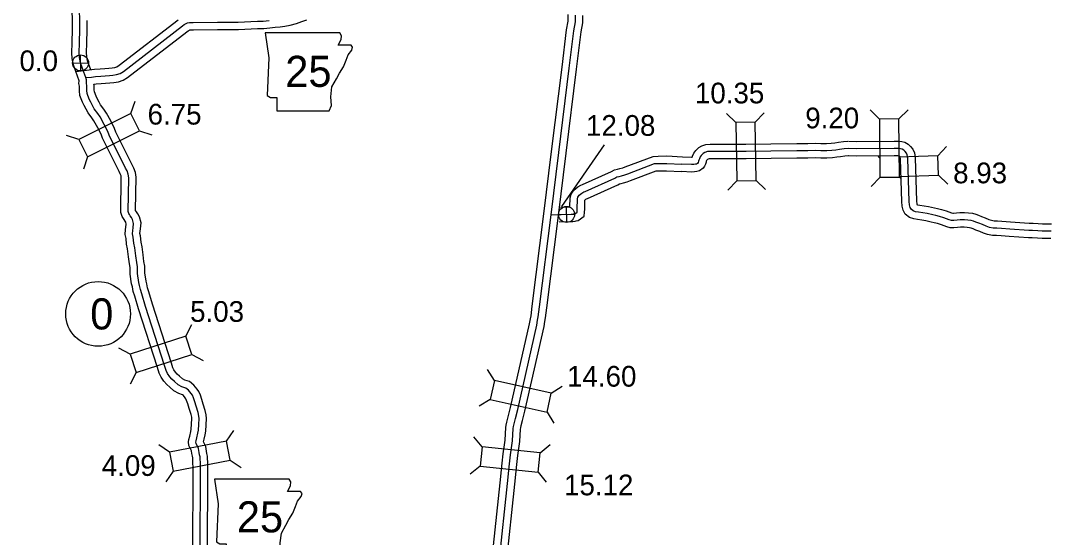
# Model space of a CAD drawing. Extents: x -83719 to 153526, y -11835 to 11446.
# Drawn here: x 1376 to 2076, y 486 to 837 of the extents above; entities that cross this region are included whole.
import ezdxf

# ---------------------------------------------------------------- set-up
doc = ezdxf.new("R2010")
doc.units = 0
for name, color, linetype in [('Level 10', 7, 'Continuous'), ('Level 15', 7, 'Continuous'), ('Level 20', 7, 'Continuous'), ('Level 21', 7, 'Continuous'), ('Level 25', 7, 'Continuous'), ('Level 26', 7, 'Continuous'), ('Level 27', 7, 'Continuous'), ('Level 58', 7, 'Continuous'), ('Level 59', 7, 'Continuous')]:
    doc.layers.add(name, color=color, linetype=linetype)

msp = doc.modelspace()

# ---------------------------------------------------------------- linework, layer by layer
at = {"layer": 'Level 10'}
for points in [[(1411.8, 834.83), (1411.66, 839.61), (1411.19, 843.48), (1409.99, 853.92), (1409.77, 854.57), (1409, 856.27)], [(1411.31, 814.99), (1411.45, 821.87), (1411.73, 831.23), (1411.8, 834.83)], [(1413.99, 802.28), (1426.8, 803.88), (1430.53, 804.28), (1433.62, 804.45), (1436.49, 804.65), (1438.67, 804.8), (1440.47, 805.09), (1441.94, 805.61), (1443.57, 806.57), (1483.6, 837.56)], [(1421.31, 815.18), (1421.45, 821.62), (1421.73, 830.98), (1421.81, 834.87), (1421.75, 836.98)], [(1426.36, 793.75), (1427.94, 793.95), (1431.34, 794.31), (1434.25, 794.47), (1437.18, 794.67), (1439.81, 794.85), (1442.94, 795.36), (1446.18, 796.5), (1449.19, 798.27), (1489.36, 829.38), (1490.29, 829.97), (1491.31, 830.55), (1491.46, 830.62), (1491.83, 830.7), (1493.86, 830.73), (1510.18, 830.96), (1519.58, 830.84), (1521.91, 830.8), (1524.58, 830.9), (1533.09, 831.31), (1537.53, 831.49), (1541.75, 831.65), (1545.82, 832.11), (1549.43, 832.45), (1552.85, 832.66), (1556.09, 833.12), (1559.59, 833.93), (1563.87, 835.1), (1567.55, 836.27), (1571.08, 837.49)], [(1413.99, 802.28), (1412.32, 806.93), (1411.53, 811.16), (1411.31, 814.99)], [(1424.16, 803.55), (1422, 809.55), (1421.48, 812.37), (1421.31, 815.18)], [(1492.6, 562.62), (1492.8, 566.43), (1492.74, 567.39), (1492.29, 569.23), (1490.94, 573.37), (1490.01, 576.47), (1489.26, 578.84), (1488.78, 579.95), (1488.4, 580.5), (1487.12, 582.13), (1486.48, 582.64), (1484.1, 583.41), (1480.67, 585.32), (1477.86, 587.86), (1475.82, 589.6), (1473.91, 591.78), (1471.99, 594.59), (1470.68, 597.3), (1469.52, 601.15), (1456.65, 641.16), (1454.01, 649.76), (1453.05, 652.89), (1452.41, 655.9), (1451.9, 658.09), (1450.94, 664.72), (1450.89, 666.98), (1450.83, 669.16), (1450.44, 671.72), (1449.75, 676.46), (1449.1, 681.76), (1448.53, 684.96), (1448.12, 688.96), (1447.51, 691.55), (1447.78, 694.89), (1448.01, 696.64), (1448.22, 698.7), (1447.9, 699.92), (1447.53, 700.59), (1446.84, 701.66), (1446.31, 702.48), (1445.46, 703.74), (1444.6, 706.62), (1444.92, 729.9), (1444.74, 731.34), (1444.21, 732.78), (1443.36, 734.5), (1432.09, 757.08), (1431.13, 759.67), (1428.86, 764.08), (1426.24, 768.87), (1424.87, 770.86), (1422.31, 774.28), (1420.94, 776.83), (1419.7, 779.25), (1418.6, 781.62), (1416.74, 786.14), (1416.5, 789.27), (1416.44, 791), (1416.46, 792.31), (1416.16, 794.12), (1416.27, 795.94), (1413.99, 802.28)], [(1502.59, 562.1), (1502.82, 566.49), (1502.66, 568.93), (1501.91, 571.98), (1500.49, 576.35), (1499.57, 579.41), (1498.65, 582.33), (1497.57, 584.84), (1496.44, 586.45), (1494.25, 589.25), (1491.26, 591.6), (1488.12, 592.62), (1486.52, 593.51), (1484.46, 595.37), (1482.87, 596.73), (1481.82, 597.92), (1480.66, 599.62), (1480.02, 600.94), (1479.07, 604.12), (1466.19, 644.15), (1463.57, 652.7), (1462.74, 655.39), (1462.18, 658.06), (1461.74, 659.95), (1460.92, 665.55), (1460.89, 667.23), (1460.81, 670.06), (1460.33, 673.18), (1459.67, 677.79), (1458.99, 683.26), (1458.44, 686.34), (1458.01, 690.62), (1457.61, 692.32), (1457.73, 693.84), (1457.94, 695.49), (1458.34, 699.49), (1457.26, 703.63), (1456.13, 705.71), (1455.25, 707.06), (1454.67, 707.98), (1454.62, 708.04), (1454.93, 730.48), (1454.51, 733.73), (1453.42, 736.71), (1452.32, 738.95), (1441.28, 761.07), (1440.3, 763.71), (1437.69, 768.77), (1434.77, 774.11), (1433, 776.69), (1430.77, 779.67), (1429.79, 781.48), (1428.69, 783.63), (1427.77, 785.62), (1426.59, 788.48), (1426.49, 789.82), (1426.45, 791.1), (1426.47, 793.06), (1426.36, 793.75)], [(1743.4, 710.23), (1749.77, 710.4), (1749.84, 716.41), (1750.57, 719.1), (1752.32, 721.74), (1753.76, 722.91), (1755.05, 723.91), (1757.17, 725.13), (1758.37, 725.45), (1777.98, 734.42), (1779.91, 735.42), (1782.03, 735.94), (1783.55, 736.33), (1785.57, 736.9), (1787.34, 737.56), (1806.28, 744.7), (1809.67, 744.84), (1815.63, 744.95), (1826.16, 744.28), (1832.39, 744.05), (1832.76, 744.06), (1832.97, 744.79), (1833.91, 746.83), (1835.2, 748.65), (1837.24, 750.61), (1839.38, 751.77), (1842.1, 752.84), (1844.91, 753), (1847.19, 752.94), (1869.32, 753.02), (1886.25, 753.3), (1903.9, 753.52), (1907.88, 753.5), (1911.36, 753.44), (1916.61, 753.61), (1920.31, 753.48), (1924.04, 753.53), (1927.3, 753.69), (1929.71, 753.95), (1932.21, 754.32), (1935.55, 754.78), (1938.48, 755.01)], [(1939.09, 755.03), (1944.32, 754.8), (1970.07, 754.99), (1972.99, 755.01), (1975.16, 754.78), (1977.37, 754.26), (1979.54, 752.99), (1981.17, 751.48), (1982.77, 749.54), (1983.8, 747.11), (1984.28, 743.76), (1985.27, 714.32), (1985.35, 712.53), (1985.52, 711.98), (1985.91, 711.83), (1987.37, 711.59), (1990.36, 711.15), (1993.46, 710.68), (1997.37, 709.8), (1999.52, 709.27), (2002.14, 708.64), (2005.38, 707.6), (2009.05, 706.36), (2009.78, 706.13), (2010.35, 706.11), (2012.29, 706.27), (2014.63, 706.5), (2017.88, 706.53), (2020.53, 706.35), (2023.28, 705.99), (2025.48, 705.38), (2027.35, 704.71), (2029.3, 703.9), (2031.94, 702.91), (2034.4, 701.87), (2036.08, 701.27), (2037.97, 700.94), (2040.15, 700.81), (2043.29, 700.64), (2048.99, 700.21), (2061.72, 699.28), (2064.37, 699.2), (2067.81, 698.97), (2070.73, 698.93), (2073.6, 698.92), (2076.84, 698.75)], [(1939.28, 745.05), (1936.62, 744.83), (1933.63, 744.43), (1931, 744.03), (1928.08, 743.71), (1924.34, 743.53), (1920.19, 743.48), (1916.6, 743.61), (1911.44, 743.44), (1907.77, 743.5), (1903.94, 743.52), (1886.4, 743.3), (1869.42, 743.02), (1847.07, 742.94), (1845.07, 743), (1844.28, 742.95), (1843.62, 742.69), (1843.18, 742.45), (1842.8, 742.09), (1842.6, 741.8), (1842.39, 741.34), (1842.2, 740.65), (1841.81, 739.41), (1841.11, 738.1), (1840.18, 736.56), (1837.86, 734.74), (1835.85, 734.35), (1834.29, 734.09), (1832.31, 734.05), (1825.66, 734.29)], [(2076.49, 688.75), (2073.32, 688.92), (2070.64, 688.93), (2067.42, 688.97), (2063.89, 689.21), (2061.2, 689.29), (2048.25, 690.24), (2042.64, 690.66), (2039.57, 690.83), (2036.8, 690.99), (2033.53, 691.57), (2030.77, 692.55), (2028.24, 693.62), (2025.63, 694.59), (2023.74, 695.38), (2022.44, 695.85), (2021.29, 696.17), (2019.55, 696.39), (2017.59, 696.52), (2015.16, 696.5), (2013.17, 696.31), (2010.64, 696.11), (2008.07, 696.16), (2005.91, 696.87), (2002.25, 698.1), (1999.44, 699.01), (1997.15, 699.55), (1995.07, 700.07), (1991.61, 700.85), (1988.88, 701.26), (1985.83, 701.71), (1983.34, 702.12), (1980.43, 703.2), (1977.58, 705.46), (1976.23, 708.16), (1975.42, 710.82), (1975.27, 713.91), (1974.31, 742.88), (1974.1, 744.34), (1973.88, 744.6), (1973.58, 744.88), (1973.47, 744.91), (1972.5, 745.01), (1970.14, 744.99), (1944.14, 744.8), (1938.67, 745.03)], [(1742.44, 700.2), (1750.68, 700.43), (1751.77, 700.45), (1753.28, 700.63), (1753.9, 700.84), (1755.39, 700.99), (1759.37, 704.12), (1759.68, 706.69), (1759.75, 708.77), (1759.82, 714.95), (1759.98, 715.08), (1760.64, 715.59), (1761.01, 715.8), (1761.75, 716), (1782.36, 725.43), (1783.44, 725.99), (1784.46, 726.24), (1786.16, 726.67), (1788.69, 727.39), (1790.87, 728.21), (1808.29, 734.78), (1809.96, 734.85), (1815.4, 734.94), (1825.53, 734.3)], [(1493.48, 479.26), (1493.7, 527.31), (1493.8, 533.1), (1493.62, 536.3), (1493.45, 538.59), (1493.41, 539.81), (1493.21, 540.85), (1492.83, 542.63), (1492.57, 544.64), (1492.37, 545.07), (1491.84, 545.95), (1490.77, 548.1), (1490.63, 550.69), (1490.88, 552.2), (1491.37, 554.53), (1492.12, 557.72), (1492.47, 559.28), (1492.6, 562.56)], [(1503.48, 479.21), (1503.7, 527.2), (1503.81, 533.28), (1503.6, 536.96), (1503.44, 539.14), (1503.38, 540.92), (1503.01, 542.83), (1502.7, 544.32), (1502.29, 547.4), (1501.25, 549.71), (1500.75, 550.54), (1501.13, 552.35), (1501.87, 555.48), (1502.43, 557.97), (1502.59, 562.17)]]:
    msp.add_lwpolyline(points, dxfattribs=at)
at = {"layer": 'Level 15'}
for points in [[(1696.58, 469.45), (1702.37, 522.86), (1703.76, 536.21), (1704.41, 542.54), (1705.78, 551.85), (1706.25, 560.32), (1706.49, 561.93), (1706.92, 563.99), (1707.83, 567.69), (1709.46, 573.9), (1722.34, 630.96), (1722.87, 634.2), (1723.28, 636.37), (1724.08, 642.95), (1732.11, 705.67), (1737.23, 747.97), (1744.36, 805.26), (1747.42, 830.77), (1748.46, 836.58), (1748.61, 841.12)], [(1706.53, 468.46), (1712.31, 521.8), (1713.71, 535.17), (1714.34, 541.3), (1715.74, 550.84), (1716.21, 559.31), (1716.33, 560.16), (1716.67, 561.76), (1717.52, 565.24), (1719.18, 571.53), (1732.16, 629.06), (1732.72, 632.47), (1733.17, 634.84), (1734, 641.71), (1742.03, 704.43), (1747.15, 746.75), (1754.29, 804.04), (1757.32, 829.3), (1758.43, 835.53), (1758.59, 840.4)]]:
    msp.add_lwpolyline(points, dxfattribs=at)
at = {"layer": 'Level 20'}
for p, q in [((1451.45, 773.82), (1454.24, 782.17)), ((1960.06, 770.05), (1953.79, 776.22)), ((1973.26, 770.15), (1979.44, 776.42)), ((1862.45, 767.71), (1856.12, 773.83)), ((1875.64, 767.93), (1881.76, 774.25)), ((1973.26, 770.15), (1960.06, 770.05)), ((1960.06, 770.05), (1960.36, 730.45)), ((1973.56, 730.55), (1973.26, 770.15)), ((1457.35, 762.01), (1465.69, 759.23)), ((1416.02, 756.14), (1407.67, 758.92)), ((1999.65, 745.03), (2005.66, 751.45)), ((1421.92, 744.33), (1419.13, 735.98)), ((1960.07, 743.71), (1959.16, 744.56)), ((1999.65, 745.03), (1973.49, 744.15)), ((2000.09, 731.83), (1999.65, 745.03)), ((1863.09, 728.12), (1856.97, 721.8)), ((1876.29, 728.33), (1882.61, 722.21)), ((1960.51, 730.51), (1954.5, 724.09)), ((1960.36, 730.45), (1973.56, 730.55)), ((1973.56, 730.55), (1974.58, 729.55)), ((1973.67, 730.95), (2000.09, 731.83)), ((2000.09, 731.83), (2006.51, 725.82)), ((1488.72, 622.46), (1492.73, 630.29)), ((1451.02, 610.34), (1443.19, 614.35)), ((1492.76, 609.9), (1500.59, 605.88)), ((1455.06, 597.77), (1451.04, 589.94)), ((1698.46, 592.37), (1693.75, 599.81)), ((1737.09, 583.67), (1744.53, 588.38)), ((1695.56, 579.5), (1688.12, 574.79)), ((1734.19, 570.8), (1738.89, 563.36)), ((1516.5, 551.1), (1521.44, 558.38)), ((1690.02, 547.27), (1684.47, 554.1)), ((1477.61, 543.64), (1470.32, 548.58)), ((1729.41, 543.21), (1736.24, 548.76)), ((1518.98, 538.13), (1526.26, 533.19)), ((1688.67, 534.14), (1681.84, 528.59)), ((1480.09, 530.68), (1475.15, 523.4)), ((1728.06, 530.08), (1733.61, 523.25))]:
    msp.add_line(p, q, dxfattribs=at)
for points in [[(1421.92, 744.33), (1457.35, 762.01), (1451.45, 773.82), (1416.02, 756.14)], [(1876.29, 728.33), (1875.64, 767.93), (1862.45, 767.71), (1863.09, 728.12)], [(1488.72, 622.46), (1451.02, 610.34), (1455.06, 597.77), (1492.76, 609.9)], [(1695.56, 579.5), (1734.19, 570.8), (1737.09, 583.67), (1698.46, 592.37)], [(1516.5, 551.1), (1477.61, 543.64), (1480.09, 530.68), (1518.98, 538.13)], [(1729.41, 543.21), (1690.02, 547.27), (1688.67, 534.14), (1728.06, 530.08)]]:
    msp.add_lwpolyline(points, close=True, dxfattribs=at)
at = {"layer": 'Level 21'}
for points in [[(1542.62, 828.67), (1545.15, 811.75), (1544.03, 786.09), (1546.28, 784.68), (1550.51, 784.68), (1550.51, 775.66), (1586.04, 775.66), (1587.73, 779.32), (1587.17, 785.24), (1588.01, 792.01), (1591.11, 797.37), (1593.09, 801.32), (1595.91, 805.55), (1597.6, 810.06), (1599.01, 813.72), (1601.55, 816.82), (1602.11, 818.8), (1600.98, 820.21), (1592.24, 820.21), (1594.21, 824.16), (1594.5, 826.69), (1593.33, 828.64)], [(1508.25, 525.32), (1510.79, 508.4), (1509.66, 482.74), (1511.92, 481.33), (1516.15, 481.33), (1516.15, 472.31), (1551.68, 472.31), (1553.37, 475.98), (1552.8, 481.9), (1553.65, 488.66), (1556.75, 494.02), (1558.72, 497.97), (1561.54, 502.2), (1563.24, 506.71), (1564.65, 510.38), (1567.18, 513.48), (1567.75, 515.45), (1566.62, 516.86), (1557.88, 516.86), (1559.85, 520.81), (1560.13, 523.35), (1558.97, 525.29)]]:
    msp.add_lwpolyline(points, close=True, dxfattribs=at)
at = {"layer": 'Level 25'}
msp.add_line((1772.97, 752.63), (1743.91, 710.5), dxfattribs=at)
at = {"layer": 'Level 26'}
for p, q in [((1417.37, 802.73), (1417.12, 813.58)), ((1411.82, 808.03), (1422.67, 808.28)), ((1747.57, 699.82), (1747.32, 710.67)), ((1742.02, 705.12), (1752.87, 705.37))]:
    msp.add_line(p, q, dxfattribs=at)
for centre in [(1417.25, 808.16), (1747.45, 705.24)]:
    msp.add_circle(centre, 5.43, dxfattribs=at)
at = {"layer": 'Level 27'}
msp.add_circle((1429.16, 637.61), 22, dxfattribs=at)
at = {"layer": 'Level 59'}
for points in [[(1416.75, 836.84), (1416.65, 839.99), (1416.65, 839.99), (1416.15, 844.07), (1414.89, 855.03), (1414.42, 856.42), (1413.7, 858), (1413.19, 858.89), (1412.32, 860.01)], [(1701.55, 468.96), (1707.34, 522.33), (1708.73, 535.69), (1709.38, 541.92), (1710.76, 551.34), (1711.23, 559.81), (1711.41, 561.04), (1711.8, 562.87), (1712.68, 566.47), (1714.32, 572.72), (1727.25, 630.01), (1727.79, 633.34), (1728.22, 635.6), (1729.04, 642.33), (1737.07, 705.05), (1742.19, 747.36), (1749.32, 804.65), (1752.37, 830.03), (1753.44, 836.06), (1753.6, 840.76)], [(1420.7, 798.36), (1419.44, 801.91), (1417.16, 808.24), (1416.5, 811.77), (1416.31, 815.08), (1416.45, 821.75), (1416.73, 831.11), (1416.81, 834.85), (1416.75, 836.84)], [(1420.7, 798.36), (1424.7, 798.58), (1427.37, 798.91), (1430.93, 799.29), (1433.94, 799.46), (1436.84, 799.66), (1439.24, 799.82), (1441.7, 800.22), (1444.06, 801.05), (1446.38, 802.42), (1486.48, 833.47), (1487.71, 834.25), (1488.97, 834.97), (1489.79, 835.38), (1491.26, 835.7), (1493.79, 835.73), (1510.18, 835.96), (1519.66, 835.84), (1521.86, 835.8), (1524.36, 835.9), (1532.87, 836.3), (1537.34, 836.49), (1541.37, 836.64), (1545.31, 837.09)], [(1497.6, 562.36), (1497.81, 566.46), (1497.7, 568.16), (1497.1, 570.61), (1495.72, 574.86), (1494.79, 577.94), (1493.95, 580.58), (1493.18, 582.4), (1492.42, 583.47), (1490.68, 585.69), (1488.87, 587.12), (1486.11, 588.02), (1483.6, 589.42), (1481.16, 591.61), (1479.34, 593.17), (1477.86, 594.85), (1476.33, 597.11), (1475.35, 599.12), (1474.29, 602.64), (1461.42, 642.65), (1458.79, 651.23), (1457.89, 654.14), (1457.3, 656.98), (1456.82, 659.02), (1455.93, 665.14), (1455.89, 667.11), (1455.82, 669.61), (1455.39, 672.45), (1454.71, 677.13), (1454.04, 682.51), (1453.48, 685.65), (1453.07, 689.79), (1452.56, 691.93), (1452.76, 694.37), (1452.98, 696.06), (1453.28, 699.1), (1452.58, 701.77), (1451.83, 703.15), (1451.04, 704.36), (1450.49, 705.23), (1450.03, 705.91), (1449.61, 707.31), (1449.93, 730.19), (1449.62, 732.53), (1448.82, 734.74), (1447.84, 736.72), (1436.68, 759.07), (1435.72, 761.69), (1433.28, 766.42), (1430.5, 771.49), (1428.93, 773.78), (1426.54, 776.98), (1425.37, 779.16), (1424.19, 781.44), (1423.19, 783.62), (1421.67, 787.31), (1421.49, 789.55), (1421.45, 791.05), (1421.47, 792.68), (1421.19, 794.39), (1421.31, 796.69), (1420.7, 798.36)], [(1938.88, 750.03), (1936.08, 749.81), (1932.92, 749.37), (1930.36, 748.99), (1927.69, 748.7), (1924.19, 748.53), (1920.25, 748.48), (1916.61, 748.61), (1911.4, 748.44), (1907.83, 748.5), (1903.92, 748.52), (1886.32, 748.3), (1869.37, 748.02), (1847.13, 747.94), (1844.99, 748), (1843.19, 747.9), (1841.5, 747.23), (1840.21, 746.53), (1839, 745.37), (1838.25, 744.32), (1837.68, 743.07), (1837.4, 742.06), (1837.18, 741.35), (1836.76, 740.58), (1836.38, 739.93), (1835.72, 739.42), (1834.95, 739.27), (1833.82, 739.08), (1832.35, 739.05), (1825.84, 739.29)], [(2076.67, 693.75), (2073.46, 693.92), (2070.69, 693.93), (2067.61, 693.97), (2064.13, 694.2), (2061.46, 694.28), (2048.62, 695.23), (2042.97, 695.65), (2039.86, 695.82), (2037.38, 695.97), (2034.8, 696.42), (2032.58, 697.21), (2030.09, 698.26), (2027.46, 699.25), (2025.54, 700.04), (2023.96, 700.61), (2022.28, 701.08), (2020.04, 701.37), (2017.73, 701.52), (2014.89, 701.5), (2012.73, 701.29), (2010.49, 701.11), (2008.92, 701.15), (2007.48, 701.62), (2003.81, 702.85), (2000.79, 703.82), (1998.34, 704.41), (1996.22, 704.94), (1992.53, 705.76), (1989.62, 706.21), (1986.6, 706.65), (1984.63, 706.98), (1982.91, 707.61), (1981.55, 708.69), (1980.89, 710.01), (1980.39, 711.67), (1980.27, 714.11), (1979.3, 743.32), (1978.94, 745.76), (1978.45, 746.92), (1977.53, 748.04), (1976.54, 748.95), (1975.49, 749.57), (1974.32, 749.84), (1972.74, 750.01), (1970.11, 749.99), (1944.23, 749.8), (1938.88, 750.03)], [(1737.07, 705.05), (1750.54, 705.42), (1751.41, 705.45), (1752.18, 705.54), (1752.84, 705.76), (1753.44, 705.82), (1754.66, 706.78), (1754.69, 707.08), (1754.75, 708.88), (1754.83, 715.71), (1755.18, 717.01), (1756.06, 718.33), (1756.87, 718.99), (1757.85, 719.75), (1759.09, 720.47), (1760.06, 720.72), (1780.17, 729.92), (1781.68, 730.71), (1783.25, 731.09), (1784.85, 731.5), (1787.13, 732.14), (1789.1, 732.89), (1807.28, 739.74), (1809.82, 739.84), (1815.52, 739.94), (1825.84, 739.29)], [(1498.48, 479.24), (1498.7, 527.25), (1498.81, 533.19), (1498.61, 536.63), (1498.44, 538.87), (1498.39, 540.37), (1498.11, 541.84), (1497.76, 543.48), (1497.43, 546.02), (1496.81, 547.39), (1496.23, 548.37), (1495.7, 549.41), (1495.65, 550.41), (1495.79, 551.27), (1496.25, 553.44), (1496.99, 556.6), (1497.45, 558.63), (1497.6, 562.36)]]:
    msp.add_lwpolyline(points, dxfattribs=at)

# ---------------------------------------------------------------- texts
at = {"layer": 'Level 21'}
for p in [(1556.32, 791.91), (1523.42, 489.11)]:
    msp.add_text('25', height=21.12, dxfattribs=at).set_placement(p)
at = {"layer": 'Level 25'}
for s, p in [('0.0', (1375.74, 802.61)), ('12.08', (1760.68, 758.66))]:
    msp.add_text(s, height=14.08, dxfattribs=at).set_placement(p)
at = {"layer": 'Level 27'}
msp.add_text('0', height=21.12, dxfattribs=at).set_placement((1423.78, 627.05))
at = {"layer": 'Level 58'}
for s, p in [('10.35', (1834.66, 780.68)), ('6.75', (1462.79, 766.29)), ('9.20', (1909.6, 763.72)), ('8.93', (2010.1, 726.38)), ('5.03', (1491.68, 632.2)), ('14.60', (1747.8, 588.16)), ('4.09', (1431.65, 527.5)), ('15.12', (1745.74, 514.3))]:
    msp.add_text(s, height=14.08, dxfattribs=at).set_placement(p)

doc.saveas('drawing.dxf')
